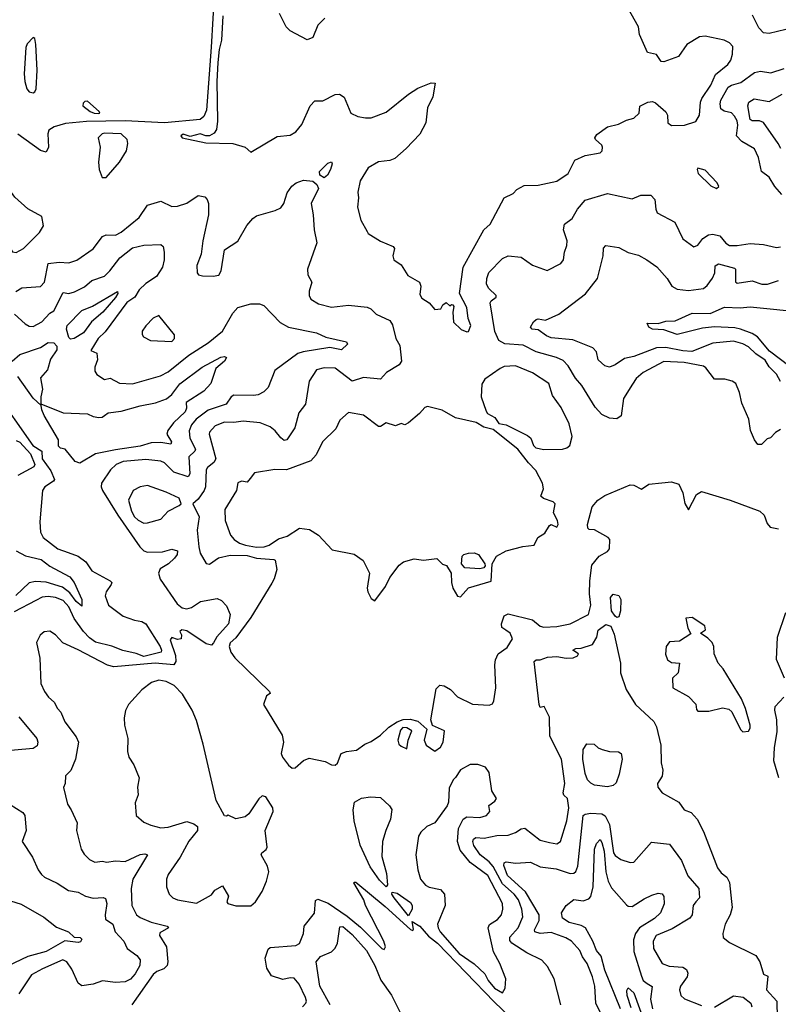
# Model space of a CAD drawing. Extents: x 1552294 to 1694791, y 811929 to 917222.
# Tile 349 of 643: x 1614124 to 1618164, y 896888 to 902134. Entities that reach past the tile are written whole.
import ezdxf

# ---------------------------------------------------------------- set-up
doc = ezdxf.new("R2010")
doc.units = 0

msp = doc.modelspace()

# ---------------------------------------------------------------- linework, layer by layer
at = {"layer": '0CON10XD'}
for points in [[(1615162, 902295), (1615143.5, 901986.5), (1615118.2, 901651.8), (1615105, 901618), (1615085, 901602.2), (1614895.7, 901584.3), (1614685, 901595.8), (1614479, 901591), (1614368.5, 901581.5), (1614306.8, 901563.2), (1614280, 901545), (1614274.4, 901525), (1614277.5, 901455), (1614265, 901428.8), (1614235, 901437.5), (1614114.4, 901524.4)], [(1615205.9, 902155), (1615199.5, 902025), (1615187.1, 901975), (1615179.7, 901905), (1615173.7, 901803.7), (1615177.3, 901592.7), (1615171.7, 901548.3), (1615160.2, 901529.8), (1615135, 901515.3), (1615114.5, 901514.5), (1615085, 901525.3), (1615032, 901512), (1614995, 901524), (1614982.5, 901515), (1614990, 901505), (1615115, 901478), (1615260, 901475), (1615324.2, 901454.2), (1615355, 901427.5), (1615495, 901510.8), (1615565, 901519.2), (1615595, 901536.2), (1615627.5, 901575), (1615671.2, 901675), (1615695, 901701.2), (1615712.3, 901702.3), (1615738.3, 901701.7), (1615805, 901735.8), (1615827, 901737), (1615851.2, 901721.2), (1615886.7, 901635), (1615925, 901618.6), (1615965, 901610.5), (1615995, 901611.5), (1616075, 901640.4), (1616195, 901736.9), (1616245, 901768.6), (1616315, 901797.5), (1616336.7, 901795), (1616323.6, 901723.6), (1616295.5, 901664.5), (1616286.5, 901585), (1616255.3, 901524.7), (1616183, 901447), (1616122.5, 901395), (1616095, 901383.5), (1616035, 901376.7), (1615980.6, 901345), (1615938, 901275), (1615924, 901215), (1615929.2, 901185), (1615922.9, 901135), (1615941.1, 901065), (1615974, 901005), (1615980, 900995), (1616045, 900954.4), (1616113.3, 900925), (1616120, 900915), (1616111.2, 900875), (1616116.7, 900855), (1616155, 900828), (1616191.7, 900771.7), (1616252.5, 900735), (1616260, 900715), (1616255, 900670), (1616265, 900650.8), (1616304.2, 900625), (1616335, 900590), (1616366.1, 900593.9), (1616377.5, 900615), (1616395, 900627.5), (1616415, 900610), (1616423, 900617), (1616430, 900615), (1616436.7, 900605), (1616430, 900575), (1616435, 900522.5), (1616475, 900482.5), (1616505, 900471.2), (1616515, 900473.3), (1616525.8, 900505), (1616511.7, 900541.7), (1616505, 900600), (1616467.1, 900675), (1616486, 900815), (1616595.6, 901014.4), (1616630, 901045), (1616704.2, 901185), (1616751.4, 901208.6), (1616771.7, 901228.3), (1616810.3, 901249.7), (1616885, 901252), (1616985, 901274.3), (1617045.7, 901315), (1617080, 901385), (1617135, 901410.8), (1617215.7, 901425), (1617226.9, 901435), (1617228.5, 901455), (1617225, 901466.2), (1617190, 901495), (1617186.7, 901505), (1617198.3, 901521.7), (1617255, 901563.8), (1617312.3, 901577.7), (1617355, 901598.8), (1617395, 901610), (1617423.8, 901635), (1617426.7, 901673.3), (1617470, 901695), (1617495, 901697.5), (1617510.7, 901690.7), (1617565, 901642.5), (1617573.5, 901625), (1617575.6, 901585), (1617595, 901570), (1617665, 901572.5), (1617725, 901591.1), (1617743.6, 901625), (1617750, 901695), (1617756.9, 901713.1), (1617805, 901784.4), (1617829, 901841), (1617895.5, 901895), (1617911.7, 901918.3), (1617920.4, 901949.6), (1617921.8, 901991.8), (1617905, 902011.2), (1617875, 902025.5), (1617775, 902045.8), (1617745, 902042), (1617677.7, 902002.3), (1617632.3, 901937.7), (1617555, 901910), (1617540.7, 901910.7), (1617515, 901947.5), (1617468.3, 901958.3), (1617424.3, 902055), (1617420, 902095), (1617363.9, 902193.9)], [(1615748.8, 902141.2), (1615712.5, 902105), (1615685, 902038.8), (1615655, 902026), (1615565, 902074.2), (1615543.3, 902095), (1615507.6, 902167.6)], [(1618205, 902080.9), (1618115, 902059.8), (1618085, 902064.3), (1618060.8, 902090.8), (1618027.3, 902157.3)], [(1614195, 901744.3), (1614205, 901749.2), (1614211.9, 901765), (1614217.1, 901865), (1614210.9, 902000.9), (1614205, 902033.8), (1614195, 902039.2), (1614164.6, 902005.4), (1614157.1, 901985), (1614148.2, 901845), (1614151.1, 901805), (1614162.5, 901765), (1614175, 901750), (1614195, 901744.3)], [(1618182.5, 901202.5), (1618145.8, 901245.8), (1618115.4, 901295), (1618074.2, 901325), (1618058.8, 901398.8), (1618037.5, 901445), (1617970, 901485), (1617941.9, 901515), (1617948.8, 901571.2), (1617944.2, 901595), (1617930.3, 901620.3), (1617915, 901637.1), (1617875, 901646.2), (1617858.3, 901658.3), (1617854.2, 901685), (1617858.7, 901705), (1617896.4, 901773.6), (1617914.4, 901785.6), (1617965, 901798.8), (1618037.3, 901852.7), (1618069.4, 901859.4), (1618125, 901850.9), (1618195, 901872.9)], [(1618176.7, 901446.7), (1618164, 901474), (1618085.2, 901585.2), (1618064.8, 901594.8), (1618025, 901594.8), (1618015, 901602.5), (1618001.8, 901675), (1618007.8, 901695), (1618035, 901711.5), (1618115, 901697.3), (1618185, 901737)], [(1614545, 901634), (1614550, 901635), (1614547.5, 901645), (1614485, 901700), (1614471.7, 901698.3), (1614461.7, 901688.3), (1614460, 901675), (1614500, 901645), (1614520, 901635), (1614545, 901634)], [(1614105, 900892.9), (1614145, 900914), (1614230.3, 900999.7), (1614250, 901035), (1614242.5, 901085), (1614167, 901127), (1614098.8, 901188.8), (1613965, 901372), (1613912.9, 901425), (1613797.5, 901525), (1613765, 901541.4), (1613751.7, 901538.3), (1613726.6, 901513.4), (1613722.2, 901475), (1613754.6, 901344.6), (1613784.4, 901265), (1613905, 901099.2), (1613965, 901059.2), (1614017.1, 901047.1), (1614033.8, 901035), (1614044.2, 900955), (1614085, 900896.7), (1614105, 900892.9)], [(1614585, 901292.5), (1614656.2, 901375), (1614692, 901435), (1614699.2, 901475), (1614695.8, 901495), (1614665, 901525.3), (1614575, 901528.6), (1614562.9, 901525), (1614542, 901505), (1614552, 901455), (1614544, 901375), (1614546.7, 901335), (1614563.6, 901293.6), (1614585, 901292.5)], [(1615745, 901292), (1615723.3, 901305), (1615720, 901325), (1615765, 901370), (1615785, 901376.2), (1615788.6, 901365), (1615779.5, 901335), (1615763.5, 901305), (1615745, 901292)], [(1617835, 901233.8), (1617847.5, 901245), (1617838.8, 901265), (1617775, 901332.2), (1617735, 901342.5), (1617731.2, 901335), (1617738, 901315), (1617805, 901248.8), (1617835, 901233.8)], [(1614104.1, 900685.9), (1614134.7, 900705.3), (1614235, 900712.9), (1614255.7, 900735), (1614275.6, 900834.4), (1614335, 900841.4), (1614385, 900839.3), (1614428, 900852), (1614515, 900913.3), (1614565, 900978.5), (1614585, 900986.8), (1614635, 900986.7), (1614665, 901001.8), (1614760.5, 901079.5), (1614805, 901146.4), (1614875, 901166.4), (1614935, 901138.9), (1614965, 901140), (1615013.4, 901156.6), (1615075, 901196.5), (1615109.5, 901189.5), (1615123.1, 901175), (1615129.1, 901155), (1615129.6, 901095), (1615100, 900955), (1615090.8, 900885), (1615066.7, 900825), (1615068.6, 900785), (1615076, 900775), (1615098.4, 900768.4), (1615155, 900766.7), (1615185, 900772.4), (1615197.5, 900795), (1615215, 900906.9), (1615285.9, 900954.1), (1615333, 901037), (1615365.4, 901074.6), (1615385, 901088.9), (1615485, 901117.1), (1615515, 901131.9), (1615530.4, 901155), (1615548.2, 901211.8), (1615573.3, 901246.7), (1615596.1, 901263.9), (1615635, 901279.1), (1615685, 901273.8), (1615706.3, 901255), (1615714.7, 901235), (1615676.7, 901155), (1615687.3, 901095), (1615691.5, 901015), (1615706.9, 900945), (1615656, 900805), (1615658.8, 900775), (1615679.4, 900735), (1615665, 900687.5), (1615665.6, 900665), (1615674.4, 900645), (1615715, 900620.6), (1615785, 900602.9), (1615875, 900612.1), (1615975, 900602.5), (1615993.8, 900593.8), (1616023.3, 900565), (1616095, 900531.1), (1616108.8, 900508.8), (1616127.8, 900435), (1616148.2, 900398.2), (1616157.1, 900315), (1616144.2, 900295), (1616077.8, 900255), (1616045, 900218.2), (1615955, 900228.3), (1615895, 900208.4), (1615805, 900277.6), (1615745, 900278.5), (1615705, 900268.6), (1615665, 900207.5), (1615646.2, 900086.2), (1615610.9, 900039.1), (1615589.9, 899960.1), (1615546.7, 899895), (1615532.5, 899892.5), (1615515.4, 899905.4), (1615485, 899943.1), (1615457.5, 899965), (1615405, 899985.4), (1615315, 899995.3), (1615265, 899988.4), (1615215, 899989.7), (1615165, 899970), (1615135, 899935.8), (1615132.9, 899925), (1615168.2, 899795), (1615157.5, 899775), (1615125, 899748.9), (1615116.9, 899735), (1615113, 899645), (1615106.5, 899625), (1615075, 899579.4), (1615046.7, 899555), (1615079.6, 899485), (1615069.3, 899415), (1615077.3, 899325), (1615085, 899292.5), (1615116.4, 899236.4), (1615135, 899232.7), (1615183.3, 899266.7), (1615245, 899281.6), (1615335, 899278.5), (1615385, 899264.4), (1615477.3, 899257.3), (1615483.8, 899253.8), (1615494.1, 899204.1), (1615480, 899155), (1615467.2, 899132.8), (1615355, 898949.4), (1615275, 898841.1), (1615245, 898813.3), (1615239.8, 898795), (1615248.7, 898765), (1615270.4, 898735), (1615454.2, 898555), (1615458.8, 898545), (1615438.3, 898531.7), (1615423.1, 898485), (1615522.2, 898322.2), (1615528.6, 898285), (1615516.5, 898225), (1615522.9, 898205), (1615555, 898162.2), (1615575, 898145.6), (1615591.6, 898148.4), (1615635, 898187.1), (1615665, 898198.9), (1615751.2, 898181.2), (1615785, 898164.2), (1615805, 898162), (1615816.3, 898173.7), (1615836.2, 898225), (1615865, 898235.8), (1615917.7, 898242.3), (1615962.5, 898275)], [(1618175, 899950), (1618150, 899935), (1618123, 899907), (1618105, 899900), (1618075, 899870.8), (1618055, 899871.4), (1618036.7, 899895), (1618016.2, 899945), (1618006.4, 900005), (1617970.1, 900090.1), (1617957.8, 900147.8), (1617937.5, 900195), (1617917.6, 900207.6), (1617878.7, 900218.7), (1617825, 900219.2), (1617778.6, 900278.6), (1617765, 900287.2), (1617663.2, 900306.8), (1617555, 900312.8), (1617445, 900254.6), (1617407.1, 900222.9), (1617387.9, 900192.1), (1617340.5, 900115), (1617326.6, 900023.4), (1617305, 900008.1), (1617265, 900010.5), (1617225, 900030), (1617189.1, 900069.1), (1617118, 900185), (1617084.8, 900224.8), (1617045, 900290.5), (1617018.6, 900318.6), (1616982.5, 900335), (1616875, 900364.8), (1616805, 900399.2), (1616706.9, 900406.9), (1616675.5, 900425.5), (1616655, 900472), (1616630.2, 900625), (1616635, 900636), (1616661.1, 900655), (1616661.2, 900665), (1616622.4, 900702.4), (1616610.8, 900725), (1616611.6, 900755), (1616623.3, 900786.7), (1616695, 900861.9), (1616725, 900875.6), (1616795, 900868.6), (1616855.4, 900825.4), (1616932.7, 900797.3), (1617006.2, 900835), (1617020.8, 900855), (1617025.7, 900895), (1617038.7, 900931.3), (1617039.1, 900955), (1617020.4, 901015), (1617024.6, 901045), (1617065.5, 901074.5), (1617094.6, 901125), (1617135, 901171.8), (1617255, 901207.1), (1617385, 901179.2), (1617431.7, 901198.3), (1617485, 901198.8), (1617506.4, 901175), (1617511.3, 901125), (1617519.5, 901105), (1617613.8, 901055), (1617655, 900966), (1617715, 900924.4), (1617735, 900932), (1617762.5, 900967.5), (1617793.2, 900986.8), (1617815, 900991.9), (1617852.1, 900982.1), (1617885, 900943.6), (1617905, 900931.1), (1617945, 900930.4), (1618015, 900940.8), (1618085, 900935.6), (1618155, 900920.6), (1618175, 900923.1)], [(1614095.7, 900565.7), (1614152.8, 900512.8), (1614175, 900501.3), (1614195, 900499.6), (1614242.5, 900525), (1614285, 900570), (1614305, 900583.1), (1614355, 900679.6), (1614385, 900675.4), (1614415.3, 900684.7), (1614469.5, 900710.5), (1614507.5, 900745), (1614575, 900766.9), (1614604.6, 900795), (1614657.9, 900865), (1614725, 900918), (1614785, 900932.7), (1614875.5, 900935.5), (1614888.1, 900925), (1614893.8, 900895), (1614893.8, 900853.8), (1614884.6, 900815), (1614853.2, 900765), (1614795, 900727.6), (1614761.1, 900695), (1614736.9, 900655), (1614695, 900627.5), (1614578.8, 900471.2), (1614541.1, 900435), (1614502.3, 900372.3), (1614535, 900356.7), (1614538.5, 900321.5), (1614525, 900283.3), (1614525, 900261.2), (1614535, 900244.4), (1614575, 900217.1), (1614605, 900223.3), (1614655, 900197.1), (1614725, 900193.8), (1614874.2, 900235.8), (1614915, 900258), (1615025, 900347.1), (1615128.2, 900411.8), (1615205, 900474.6), (1615258.9, 900571.1), (1615285, 900601.1), (1615355, 900620.3), (1615400.7, 900620.7), (1615425, 900611.8), (1615511.4, 900521.4), (1615555, 900495.3), (1615705, 900465.8), (1615755, 900441.8), (1615865, 900416.9), (1615869.4, 900405), (1615837.5, 900375), (1615775, 900386.6), (1615634, 900365), (1615604.8, 900355.2), (1615482, 900265), (1615446.9, 900175), (1615425, 900151.1), (1615394, 900136), (1615368.7, 900131.3), (1615265, 900132.7), (1615249.4, 900125), (1615224.2, 900085), (1615127.2, 900052.8), (1615063.1, 900005), (1615039.6, 899975), (1615026.9, 899943.1), (1615029.8, 899905), (1615059.5, 899845), (1615057.2, 899835), (1615024.2, 899805), (1615030, 899715), (1615022.1, 899697.9), (1614945, 899723.7), (1614895, 899773.8), (1614875, 899782.7), (1614795, 899791.4), (1614675, 899779.5), (1614638.5, 899765), (1614607.7, 899735), (1614560, 899665), (1614557.6, 899645), (1614564.8, 899625), (1614646.7, 899495), (1614764.7, 899324.7), (1614785, 899304.4), (1614805, 899296.7), (1614885, 899298.6), (1614935, 899313.3), (1614963.8, 899305), (1614962.2, 899285), (1614948.2, 899265), (1614916.2, 899235), (1614872.3, 899207.7), (1614862.6, 899185), (1614872.8, 899152.8), (1614962.4, 899022.4), (1614990, 899000), (1615015, 898994.6), (1615038.5, 899001.5), (1615086.5, 899033.5), (1615175, 899050.4), (1615199.2, 899039.2), (1615225, 899011), (1615244.9, 898965), (1615236.3, 898915), (1615173.5, 898846.5), (1615156.2, 898813.8), (1615145, 898801.1), (1615117.9, 898807.9), (1615015, 898878), (1614987, 898883), (1614977.5, 898875), (1614985.9, 898855.9), (1614983.9, 898836.1), (1614965, 898832), (1614935, 898842.5), (1614925, 898830), (1614954, 898746), (1614955.5, 898714.5), (1614945, 898697.3), (1614845, 898705.6), (1614625, 898686.2), (1614590.8, 898695), (1614435, 898777.7), (1614353.6, 898813.6), (1614315, 898856), (1614285, 898876.7), (1614255, 898873.3), (1614233.8, 898855), (1614214.2, 898815), (1614231.7, 898731.7), (1614237, 898597), (1614255.7, 898555), (1614278, 898525), (1614308.2, 898498.2), (1614324.7, 898464.7), (1614342.9, 898445), (1614365, 898394), (1614425, 898314), (1614437.8, 898285), (1614421.4, 898195), (1614395.6, 898134.4), (1614368.8, 898105), (1614366.7, 898065), (1614356.7, 898043.3), (1614378.1, 897955), (1614398.6, 897925), (1614429.5, 897855), (1614426.9, 897815), (1614450.8, 897715), (1614467.6, 897687.6), (1614495, 897660), (1614525, 897645.6), (1614565, 897651.5), (1614585.5, 897645.5), (1614635, 897652.5), (1614685, 897648.4), (1614765, 897687.2), (1614790.9, 897690.9), (1614804, 897685), (1614726.5, 897555), (1614717.5, 897505), (1614720.8, 897415), (1614746.7, 897365), (1614765, 897350), (1614825, 897326.1), (1614908.8, 897305), (1614916, 897295), (1614870.8, 897269.2), (1614869.1, 897255), (1614905.3, 897195), (1614913.5, 897115), (1614909.1, 897095), (1614892.2, 897077.8), (1614855, 897062.7), (1614835, 897046.7), (1614721.5, 896885)], [(1617205, 900322), (1617196.2, 900365), (1617175.7, 900385.7), (1617069.1, 900429.1), (1616955, 900438.8), (1616928.8, 900448.8), (1616885, 900480.8), (1616852.5, 900485), (1616844, 900495), (1616860, 900525), (1616874.1, 900535.9), (1616885, 900540), (1616925, 900532.5), (1616995, 900564.4), (1617136.5, 900673.5), (1617201.1, 900755), (1617231.5, 900875), (1617233.9, 900916.1), (1617245, 900931.4), (1617315, 900920), (1617365, 900893.3), (1617418.7, 900878.7), (1617464.6, 900854.6), (1617517.3, 900817.3), (1617573.1, 900755), (1617597.9, 900715), (1617625, 900698.2), (1617685, 900691.6), (1617765, 900702.5), (1617785, 900717.5), (1617813.8, 900756.2), (1617825.3, 900784.7), (1617827.3, 900822.7), (1617845, 900832.5), (1617930.9, 900810.9), (1617935.6, 900805), (1617937, 900737), (1617945, 900729.4), (1618025, 900743.3), (1618076.7, 900725), (1618106.7, 900725), (1618165, 900744.6)], [(1614395, 900432.1), (1614385, 900441.5), (1614372.6, 900485), (1614376.5, 900505), (1614455, 900584), (1614512.2, 900607.8), (1614645.6, 900685.6), (1614646.4, 900675), (1614635, 900654.6), (1614567.3, 900575), (1614506.1, 900523.9), (1614463.7, 900465), (1614415, 900434.6), (1614395, 900432.1)], [(1618227.5, 900285), (1618117.4, 900367.4), (1618053.8, 900443.8), (1618025, 900461.3), (1617962.7, 900485), (1617932.5, 900492.5), (1617825, 900498.4), (1617760, 900490), (1617625, 900456), (1617555, 900480.7), (1617495, 900485.6), (1617474.2, 900495), (1617465, 900517.5), (1617525, 900515.6), (1617565, 900527.5), (1617615, 900528.7), (1617705, 900571), (1617801.9, 900568.1), (1617878.3, 900601.8), (1617960.8, 900599.2), (1618015, 900604.3), (1618315, 900574.4)], [(1614935, 900418.8), (1614948.8, 900435), (1614948.8, 900455), (1614865, 900558.2), (1614835, 900544.5), (1614795, 900503.5), (1614776.5, 900475), (1614776.7, 900456.7), (1614784.2, 900445), (1614820, 900425), (1614935, 900418.8)], [(1614084.6, 900315), (1614125, 900349.5), (1614235, 900388.1), (1614275, 900413.4), (1614305, 900412.4), (1614321.5, 900395), (1614322.1, 900375), (1614288.9, 900325), (1614271.3, 900268.7), (1614234.1, 900225), (1614245.4, 900165), (1614237.3, 900125), (1614237.5, 900087.5), (1614355, 900039.4), (1614484.3, 900034.3), (1614515, 900019.4), (1614545.6, 900014.4), (1614563.2, 900016.8), (1614575, 900026), (1614595, 900039.2), (1614665, 900048.1), (1614765, 900076.7), (1614848, 900092), (1614906.2, 900113.8), (1614935, 900137.7), (1614976.3, 900193.7), (1615095, 900281.9), (1615195, 900336.1), (1615215, 900339.6), (1615226, 900335), (1615214.5, 900315), (1615169.4, 900275), (1615142.3, 900195), (1615105.1, 900154.9), (1615010.8, 900095), (1615013.1, 900065), (1615004.5, 900045), (1614943.9, 899986.1), (1614913.4, 899945), (1614906.9, 899925), (1614932.1, 899885), (1614928.4, 899871.6), (1614875, 899881.2), (1614825, 899879.6), (1614765, 899861), (1614635, 899842.7), (1614528.4, 899821.6), (1614445, 899770.9)], [(1618175, 900205.6), (1618155, 900245.2), (1618115.3, 900285), (1618095, 900319.5), (1618044, 900354), (1618005, 900391.8), (1617975, 900407.4), (1617925, 900420.8), (1617815, 900411.4), (1617703, 900367), (1617655, 900369.3), (1617565, 900387.4), (1617515, 900385.2), (1617395, 900340), (1617345, 900329.5), (1617295, 900294.3), (1617265, 900282), (1617240.3, 900290.3), (1617205, 900322)], [(1616915, 899844.6), (1617014.5, 899845.5), (1617037.8, 899852.2), (1617054.3, 899865.7), (1617066.4, 899913.6), (1617050.5, 899980.5), (1617008.6, 900068.6), (1616961.7, 900131.7), (1616942.7, 900195), (1616855, 900253.3), (1616765, 900290), (1616705, 900285.6), (1616683.6, 900276.4), (1616600.9, 900219.1), (1616585, 900192.5), (1616581.9, 900125), (1616607.8, 900047.8), (1616615.5, 900035.5), (1616654.2, 900014.2), (1616675, 899983.3), (1616715, 899975.7), (1616828.9, 899918.9), (1616845.6, 899905), (1616861.1, 899865), (1616872.2, 899852.2), (1616915, 899844.6)], [(1614445, 899770.9), (1614419.8, 899779.8), (1614365.7, 899845), (1614341.7, 899851.7), (1614331.6, 899861.6), (1614330.5, 899895), (1614254.4, 900025), (1614241.3, 900055), (1614239.3, 900079.3), (1614195, 900117.6), (1614113.8, 900233.8)], [(1613987.4, 900157.4), (1614194.2, 899865), (1614242.7, 899835), (1614244.5, 899795), (1614289.6, 899729.6), (1614310, 899685), (1614304.3, 899675), (1614258, 899645), (1614245.6, 899625), (1614230.9, 899459.1), (1614235, 899403.3), (1614248.9, 899375), (1614326.9, 899315), (1614382, 899295), (1614435.6, 899275), (1614475.5, 899245), (1614507.6, 899197.6), (1614606, 899145), (1614614.2, 899135), (1614611.1, 899125), (1614583.7, 899086.3), (1614579.2, 899065), (1614596.4, 899015), (1614675, 898955.9), (1614735, 898934.7), (1614775, 898927.5), (1614795, 898915.3), (1614872.7, 898795), (1614879.8, 898775), (1614877.1, 898765), (1614785, 898740.6), (1614745, 898756.7), (1614673.1, 898773.1), (1614615, 898797), (1614528.2, 898818.2), (1614495, 898840), (1614464.2, 898874.2), (1614414.3, 898944.3), (1614385, 899006.5), (1614355, 899038.8), (1614315, 899055.7), (1614275, 899061.2), (1614243.4, 899056.6), (1614210.6, 899039.4), (1614095, 898978.5)], [(1616015, 899037.5), (1616071.4, 899115), (1616095, 899162.5), (1616145, 899228), (1616167.5, 899245), (1616225, 899262), (1616275, 899253.8), (1616345, 899263.3), (1616375, 899232.5), (1616396.4, 899226.4), (1616422.5, 899185), (1616423.3, 899135), (1616431.2, 899105), (1616455, 899062.5), (1616471.7, 899058.3), (1616515, 899107.5), (1616635, 899142.5), (1616640, 899235), (1616663.5, 899276.5), (1616715, 899303.9), (1616803.4, 899326.6), (1616863.3, 899335), (1616884, 899375), (1616920.9, 899399.1), (1616945, 899440), (1616955, 899444), (1616985, 899430), (1616990.9, 899445), (1616988, 899465), (1616967.3, 899507.3), (1616975.3, 899555), (1616965, 899566), (1616913.8, 899583.8), (1616900, 899595), (1616914, 899635), (1616907.8, 899665), (1616872.9, 899732.9), (1616832.9, 899772.9), (1616776.2, 899845), (1616645, 899950), (1616595, 899963.1), (1616555, 899988.6), (1616445, 900013.3), (1616373.9, 900053.9), (1616295, 900072.5), (1616282.3, 900067.7), (1616253.3, 900035), (1616194.1, 899985.9), (1616175, 899976.2), (1616155, 899983.3), (1616125, 899970), (1616075, 899986), (1616045, 899966.2), (1616035, 899966), (1615955, 900027.5), (1615875, 900040.8), (1615828.8, 900001.2), (1615807.1, 899955), (1615735.8, 899885), (1615702.2, 899815), (1615675, 899783.3), (1615545, 899736.4), (1615482.5, 899737.5), (1615375, 899718.9), (1615351.3, 899688.7), (1615335, 899670), (1615305, 899675.7), (1615285, 899666.7), (1615278.1, 899625), (1615216.5, 899525), (1615218.5, 899465), (1615247.4, 899387.4), (1615265.7, 899365), (1615294, 899345), (1615326.2, 899335), (1615385, 899324), (1615425.2, 899324.8), (1615452.9, 899335), (1615502.7, 899367.3), (1615548.1, 899381.9), (1615615, 899424.5), (1615667.4, 899417.4), (1615715, 899388.2), (1615788.7, 899308.7), (1615905, 899286.2), (1615953, 899253), (1615986.1, 899186.1), (1615973.8, 899105), (1615977.5, 899085), (1615995, 899050), (1616015, 899037.5)], [(1614105, 899892.8), (1614125, 899883.9), (1614181.2, 899821.2), (1614204.8, 899765), (1614198.8, 899751.2), (1614114.2, 899705.8)], [(1614785, 899452.2), (1614805, 899453.3), (1614875, 899472.5), (1614914.6, 899515.4), (1614973.3, 899545), (1614983.3, 899555), (1614974.1, 899584.1), (1614905, 899616.9), (1614805, 899653.1), (1614765, 899645.6), (1614728, 899625), (1614704.4, 899575), (1614720, 899515), (1614735.7, 899485), (1614755, 899466.9), (1614785, 899452.2)], [(1615962.5, 898275), (1615995, 898288.8), (1616045, 898322), (1616090, 898365), (1616135, 898393.8), (1616165.9, 898405.9), (1616202.7, 898407.3), (1616245, 898396), (1616292.5, 898355), (1616278, 898295), (1616288.8, 898268.8), (1616335, 898237.5), (1616365, 898257.5), (1616378.8, 898285), (1616385.7, 898345), (1616323.1, 898373.1), (1616313.6, 898403.6), (1616341.6, 898568.4), (1616361.8, 898588.2), (1616385, 898584.6), (1616418.6, 898565), (1616455, 898527.1), (1616535, 898486.7), (1616625, 898481.2), (1616641.3, 898488.7), (1616650, 898505), (1616659.7, 898575), (1616653.6, 898696.4), (1616657.3, 898722.7), (1616671.9, 898755), (1616720.5, 898789.5), (1616747.7, 898835), (1616736.3, 898865), (1616712.4, 898882.4), (1616691.9, 898895), (1616689.9, 898915), (1616705, 898957.2), (1616725, 898969.4), (1616855, 898935.9), (1616895, 898902.4), (1616915, 898897), (1616985, 898901.1), (1617055, 898914.8), (1617153.1, 898965), (1617165.1, 899015.1), (1617158.6, 899075), (1617160, 899145), (1617171.5, 899228.5), (1617210, 899275), (1617255, 899300), (1617266, 899315), (1617266.2, 899365), (1617258, 899375), (1617185, 899415.7), (1617157.5, 899417.5), (1617150, 899425), (1617147.5, 899445), (1617172, 899538), (1617203.8, 899575), (1617240.9, 899599.1), (1617374.7, 899655.3), (1617395, 899653.8), (1617435, 899633.3), (1617475, 899660), (1617543, 899667), (1617595, 899672.5), (1617635, 899660), (1617655, 899612.5), (1617665.5, 899555.5), (1617685, 899522), (1617727.9, 899605), (1617755, 899619.6), (1617906.9, 899575), (1618065, 899514.8), (1618088.8, 899495), (1618105, 899450), (1618120.3, 899430.3), (1618165, 899420.8)], [(1614105, 899303.9), (1614155, 899278.1), (1614237.9, 899257.9), (1614285, 899221.7), (1614335.1, 899195.1), (1614391.5, 899165), (1614413.8, 899135), (1614454.4, 899045), (1614455, 899010), (1614425, 899034.7), (1614390.8, 899080.8), (1614351.5, 899111.5), (1614265, 899137.3), (1614208.6, 899141.4), (1614175, 899133), (1614103.5, 899066.5)], [(1616575, 899208.8), (1616494.1, 899214.1), (1616476.2, 899235), (1616480, 899275), (1616490, 899285), (1616515, 899291.8), (1616545, 899293.5), (1616568, 899285), (1616601.2, 899235), (1616603.3, 899225), (1616595, 899213.3), (1616575, 899208.8)], [(1617305, 898949.2), (1617295, 898955.8), (1617275.7, 898985), (1617270.7, 899055), (1617285, 899072.7), (1617315, 899065.9), (1617325.6, 899045), (1617324.4, 898984.4), (1617315, 898952.5), (1617305, 898949.2)], [(1617975, 898340), (1618005, 898343.3), (1618015, 898360), (1618014, 898375), (1617989.5, 898465), (1617968.2, 898515), (1617870, 898675), (1617843.8, 898705), (1617822.5, 898755), (1617820, 898795), (1617812, 898815), (1617789.1, 898839.1), (1617750, 898865), (1617776.1, 898883.9), (1617773.3, 898905), (1617705, 898948.8), (1617672.5, 898945), (1617682.7, 898892.7), (1617698.3, 898861.7), (1617637.6, 898822.4), (1617585, 898819.4), (1617566.4, 898795), (1617563.4, 898753.4), (1617573.2, 898723.2), (1617595, 898708.8), (1617637.5, 898705), (1617630, 898655), (1617600, 898625), (1617602.5, 898575), (1617685, 898528), (1617725, 898486.7), (1617728.1, 898458.1), (1617735, 898450), (1617795, 898450.4), (1617867.8, 898467.8), (1617901.3, 898461.3), (1617915.8, 898445.8), (1617963, 898353), (1617975, 898340)], [(1618197.5, 898625), (1618154.3, 898725), (1618159.1, 898845), (1618204, 898975)], [(1617005.6, 896885), (1616970, 897025), (1616935, 897089.2), (1616905, 897123.3), (1616825, 897161.8), (1616745, 897214.7), (1616735, 897228), (1616733.7, 897246.3), (1616779.2, 897295), (1616803.5, 897355), (1616798.9, 897395), (1616780.7, 897445), (1616758.3, 897475), (1616695, 897530.6), (1616645, 897623.3), (1616625, 897646.6), (1616575.6, 897685), (1616542.7, 897735), (1616537, 897755), (1616541, 897769), (1616553.7, 897776.3), (1616597.2, 897772.8), (1616665, 897788), (1616725, 897789.3), (1616765, 897803.2), (1616795, 897823.6), (1616815, 897826.9), (1616895, 897763.3), (1616945, 897750.5), (1616985, 897743.3), (1617004.6, 897755.4), (1617037.6, 897865), (1617048.2, 897935), (1617042, 897985), (1617022.7, 898002.7), (1617018.5, 898015), (1617027.7, 898065), (1617009.5, 898195), (1616947.1, 898317.1), (1616945, 898418), (1616917.5, 898475), (1616895, 898470), (1616890, 898485), (1616863.1, 898715), (1616875, 898723.1), (1616895, 898722.8), (1616935, 898738.4), (1616985, 898742), (1617035, 898731.6), (1617071.2, 898735), (1617094, 898745), (1617100, 898755), (1617070, 898775), (1617085, 898783.8), (1617115, 898785.7), (1617174.6, 898805.4), (1617197.1, 898845), (1617205, 898882), (1617245, 898911.2), (1617272.7, 898902.7), (1617290.5, 898860.5), (1617323.3, 898705), (1617324.1, 898655), (1617354, 898565), (1617404.4, 898485), (1617500.8, 898395), (1617516.2, 898366.2), (1617538.3, 898268.3), (1617540.5, 898175), (1617548.4, 898135), (1617545.4, 898104.6), (1617521.4, 898065), (1617522.5, 898045), (1617545, 898014.3), (1617634, 897965), (1617663.3, 897925), (1617700.6, 897910.6), (1617731.6, 897875), (1617765, 897808.9), (1617840.8, 897615), (1617859.7, 897589.7), (1617890, 897565), (1617905, 897537.5), (1617915.4, 897435.4), (1617917.8, 897405), (1617908.6, 897365), (1617880.8, 897315), (1617868.1, 897265), (1617870.5, 897245), (1617905, 897217.1), (1618045, 897148.4), (1618065, 897115.5), (1618085, 897049.2), (1618108, 897038), (1618102, 896965), (1618156.9, 896905), (1618158.2, 896815)], [(1615275, 897413.1), (1615355, 897413.5), (1615380.6, 897435), (1615415, 897488.8), (1615438.1, 897545), (1615450, 897595), (1615444.3, 897625), (1615410, 897685), (1615413.3, 897695), (1615437.3, 897712.7), (1615442, 897725), (1615431.1, 897815), (1615473.5, 897915), (1615472.8, 897935), (1615435, 897993.9), (1615415, 897999.7), (1615397.2, 897982.8), (1615345, 897903.5), (1615325, 897887.8), (1615275, 897876.2), (1615235, 897896.7), (1615225, 897890), (1615215, 897893.3), (1615170.7, 897975), (1615102, 898275), (1615065, 898401.2), (1615042, 898455), (1614991.3, 898541.3), (1614947.1, 898587.1), (1614905, 898608.5), (1614865, 898615.4), (1614826.6, 898603.4), (1614775, 898564.4), (1614703.6, 898486.4), (1614686.8, 898453.2), (1614680.8, 898415), (1614682.9, 898375), (1614700, 898305), (1614697.8, 898235), (1614704.5, 898204.5), (1614732, 898165), (1614760, 898095), (1614751.4, 898045), (1614755.8, 898004.2), (1614738.3, 897961.7), (1614744.3, 897894.3), (1614785, 897859.2), (1614822.3, 897842.3), (1614875, 897829.2), (1614915, 897832.5), (1615015, 897862), (1615050.6, 897850.6), (1615071.1, 897835), (1615071.5, 897815), (1615025, 897756.9), (1614978.1, 897671.9), (1614915, 897580), (1614906, 897555), (1614905.8, 897515), (1614920.8, 897475), (1614940, 897455), (1614964.6, 897444.6), (1615065, 897427.8), (1615145, 897471.2), (1615163.6, 897496.4), (1615205, 897520), (1615236.7, 897465), (1615227.5, 897435), (1615232.5, 897425), (1615275, 897413.1)], [(1618167.4, 898095), (1618139.6, 898185), (1618143.4, 898255), (1618158.7, 898341.3), (1618156.8, 898403.2), (1618146.1, 898455), (1618147.7, 898475), (1618193.6, 898525)], [(1614120, 898420), (1614215.3, 898305.3), (1614221.1, 898285), (1614217.5, 898265), (1614195, 898250.6), (1614015, 898235.7)], [(1616185, 898250), (1616192.5, 898295), (1616212.5, 898345), (1616185, 898361.2), (1616165, 898363.8), (1616151.2, 898348.8), (1616138, 898295), (1616144, 898275), (1616155, 898263.3), (1616185, 898250)], [(1617255, 898047.4), (1617185.7, 898055.7), (1617165, 898066.1), (1617147.5, 898085), (1617135, 898118.8), (1617123.1, 898195), (1617125.6, 898245), (1617145, 898276.2), (1617184.1, 898274.1), (1617204, 898255), (1617226.7, 898245), (1617265, 898235.4), (1617313.8, 898233.8), (1617327.8, 898225), (1617331.8, 898195), (1617316.9, 898115), (1617300.9, 898069.1), (1617285, 898054.1), (1617255, 898047.4)], [(1616695, 896950), (1616710, 896975), (1616712.5, 897025), (1616681.4, 897105), (1616647.5, 897167.5), (1616619.5, 897295), (1616626.9, 897313.1), (1616669.4, 897340.6), (1616689.6, 897365), (1616696.7, 897395), (1616694.6, 897425), (1616616.5, 897575), (1616523.6, 897643.6), (1616469.7, 897709.7), (1616455.2, 897755), (1616461.5, 897825), (1616485.7, 897875), (1616505, 897886.7), (1616575, 897883.3), (1616610, 897895), (1616627.1, 897915), (1616623, 897947), (1616655, 897970.8), (1616662.9, 897985), (1616637.9, 898025), (1616625, 898123.3), (1616605, 898151.2), (1616563.8, 898166.2), (1616523.6, 898166.4), (1616472.3, 898137.7), (1616445, 898097.5), (1616432.5, 898085), (1616410.7, 898039.3), (1616407.5, 897965), (1616400.8, 897945), (1616335.4, 897854.6), (1616292, 897835), (1616260, 897805), (1616248.6, 897785), (1616233.5, 897685), (1616244.5, 897605), (1616259.4, 897555), (1616285, 897522.5), (1616305, 897512.5), (1616365, 897499.2), (1616387.1, 897475), (1616390.5, 897415), (1616350, 897315), (1616352.3, 897295), (1616363.8, 897275), (1616465, 897159), (1616543.6, 897103.6), (1616601.2, 897051.2), (1616618.5, 897015), (1616652.1, 896975), (1616695, 896950)], [(1614073.4, 897953.4), (1614141.1, 897911.1), (1614150.8, 897895), (1614158.9, 897815), (1614138, 897755), (1614192.4, 897672.4), (1614221.9, 897605), (1614239.4, 897579.4), (1614256, 897565), (1614323.5, 897533.5), (1614383.8, 897495), (1614436, 897486), (1614473.8, 897465), (1614515, 897453.8), (1614567.8, 897457.8), (1614581.3, 897451.3), (1614588.5, 897425), (1614578.5, 897365), (1614581.5, 897341.5), (1614620, 897315), (1614631.9, 897275), (1614677.8, 897225), (1614696.7, 897185), (1614747.9, 897147.9), (1614766.4, 897125), (1614763.8, 897095), (1614739.1, 897050.9), (1614715, 897022.6), (1614685, 897008.6), (1614635, 897005.3), (1614565, 897013.2), (1614515, 896995.5), (1614455, 896987.1), (1614435, 897000.8), (1614401.6, 897075), (1614375.4, 897115), (1614354.5, 897124.5), (1614245, 897078.2), (1614186.5, 897045), (1614119.1, 896945)], [(1616075, 897513.8), (1616039.5, 897549.5), (1615990.8, 897620.8), (1615937, 897737), (1615905.8, 897865), (1615899.4, 897925), (1615907.3, 897965), (1615945, 897986.8), (1615993.1, 897993.1), (1616045, 897990), (1616094.3, 897945), (1616106.5, 897926.5), (1616099.3, 897875), (1616073.6, 897815), (1616056.6, 897755), (1616052.5, 897675), (1616078.2, 897585), (1616082, 897525), (1616075, 897513.8)], [(1617255, 896768), (1617193.1, 896895), (1617187.8, 896985), (1617174.7, 897035), (1617146.1, 897105), (1617121.2, 897141.2), (1617107.7, 897175), (1617063.5, 897225), (1617032.8, 897242.8), (1616955, 897270.4), (1616895.2, 897265.2), (1616867.1, 897275), (1616866, 897285), (1616891.1, 897335), (1616890.2, 897365), (1616818, 897488), (1616722.2, 897575), (1616701.8, 897628.2), (1616705, 897642.5), (1616715, 897647.1), (1616765, 897639.7), (1616845, 897646.5), (1616895, 897621.2), (1616980.8, 897610.8), (1617055, 897584.7), (1617075, 897587.5), (1617085, 897595.8), (1617097.2, 897625), (1617125, 897893.6), (1617135, 897902), (1617165, 897907.4), (1617223.5, 897903.5), (1617242.5, 897892.5), (1617265.8, 897845.8), (1617286.6, 897695), (1617295, 897680.8), (1617325, 897660), (1617375, 897644.2), (1617395, 897646), (1617488.3, 897751.7), (1617585, 897742), (1617647.8, 897655), (1617683, 897573), (1617740, 897505), (1617744.5, 897455), (1617725.5, 897434.5), (1617710.7, 897415), (1617704.8, 897365), (1617693, 897347), (1617599.4, 897290.6), (1617513.5, 897255), (1617497.5, 897225), (1617500, 897185), (1617546, 897105), (1617582.4, 897092.4), (1617655, 897086.4), (1617675, 897073.1), (1617681.8, 897055), (1617677.9, 897035), (1617643.8, 896985), (1617638.1, 896965), (1617645.5, 896935.5), (1617665, 896917.1), (1617755, 896881.8)], [(1617323.8, 896865), (1617239.8, 897069.8), (1617221.5, 897145), (1617195.5, 897175), (1617177, 897225), (1617136.6, 897296.6), (1617115, 897308), (1617050, 897325), (1617015, 897347.5), (1617010.3, 897375), (1617035, 897414.3), (1617075, 897447.5), (1617125, 897439.6), (1617155, 897450.7), (1617166.6, 897463.4), (1617178.8, 897515), (1617184.6, 897715.4), (1617195.8, 897745), (1617215, 897766), (1617225, 897751.2), (1617236.3, 897705), (1617245.6, 897595), (1617257.7, 897545), (1617275, 897508.2), (1617355, 897417.5), (1617365, 897410.4), (1617385, 897409.6), (1617449.1, 897450.9), (1617490.5, 897469.5), (1617525, 897481.3), (1617545, 897477.5), (1617553.6, 897463.6), (1617556.5, 897423.5), (1617536, 897375), (1617504.1, 897345), (1617424.2, 897295.8), (1617402.9, 897265), (1617392.4, 897232.4), (1617395, 897170), (1617435, 897038.6), (1617445.3, 897015), (1617465, 896998.9), (1617492.7, 896982.7), (1617483.2, 896915), (1617494.8, 896865)], [(1615630.5, 896875), (1615647.3, 896895), (1615651.1, 896905), (1615646.5, 896925), (1615613.3, 896995), (1615585, 897027.1), (1615565, 897030), (1615525, 897020.6), (1615465, 897040), (1615440.7, 897080.7), (1615431.3, 897135), (1615447.6, 897182.4), (1615458.1, 897191.9), (1615595, 897202.2), (1615615, 897212.5), (1615636.2, 897265), (1615639.4, 897305), (1615693.3, 897373.3), (1615698.6, 897441.4), (1615711.1, 897448.9), (1615767.4, 897427.4), (1615868.1, 897358.1), (1615938.9, 897298.9), (1616052.5, 897185), (1616065, 897180), (1616072.5, 897195), (1616063.3, 897225), (1615966, 897415), (1615956.2, 897445), (1615903.8, 897535), (1615905, 897540), (1615915, 897540), (1616070.2, 897410.2), (1616205, 897287.5), (1616217.5, 897282.5), (1616221.7, 897288.3), (1616215, 897330), (1616255, 897305.4), (1616301.7, 897251.7), (1616349.7, 897215), (1616651.3, 896901.3), (1616735, 896822)], [(1616195, 897360), (1616118, 897455), (1616106.2, 897475), (1616107.5, 897485), (1616135, 897481.4), (1616205, 897431.1), (1616213.8, 897415), (1616214.5, 897395.5), (1616195, 897360)], [(1614075, 897438.8), (1614132.1, 897422.1), (1614253.5, 897353.5), (1614319.3, 897299.3), (1614384.4, 897274.4), (1614415, 897246), (1614445.5, 897245), (1614454.6, 897235), (1614448.3, 897221.7), (1614435, 897218.1), (1614365, 897226.1), (1614265, 897169), (1614167, 897143), (1614025, 897075.7)], [(1615778.3, 896885), (1615723, 896985), (1615703.3, 897115), (1615726, 897144), (1615785, 897168.5), (1615805, 897188.2), (1615816.6, 897215), (1615828.2, 897301.8), (1615845, 897302.9), (1615895, 897260.1), (1615970.6, 897175), (1616015.3, 897095), (1616047.1, 897017.1), (1616105, 896937.1), (1616150, 896845)], [(1617380.1, 896870.1), (1617359.5, 896935), (1617358.3, 896961.7), (1617365, 896975.7), (1617395, 896948.7), (1617455, 896783.5)], [(1617825, 896872.8), (1617925.7, 896934.3), (1617976.9, 896926.9), (1618018.5, 896895), (1618023.9, 896875)]]:
    msp.add_lwpolyline(points, dxfattribs=at)

doc.saveas('drawing.dxf')
